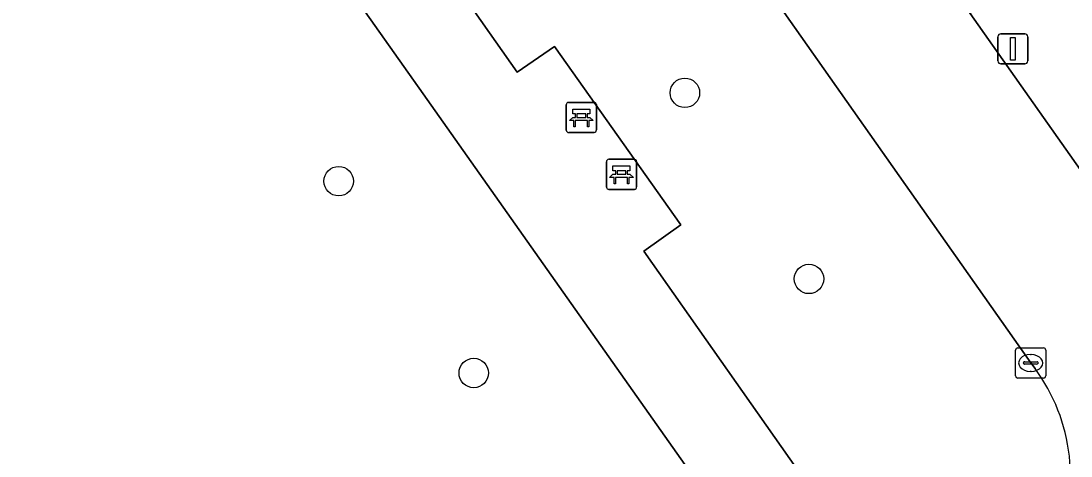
# Model space of a CAD drawing. Extents: x 159352 to 160617, y 385888 to 387323.
# Drawn here: x 160055.18 to 160090.01, y 387166.77 to 387181.22 of the extents above; entities that cross this region are included whole.
import ezdxf

# ---------------------------------------------------------------- set-up
doc = ezdxf.new("R2010")
doc.units = 0
for name, color, linetype in [('IMGEO_Bank', 7, 'Continuous'), ('IMGEO_Boom', 7, 'Continuous'), ('IMGEO_Groenvoorziening', 7, 'Continuous'), ('IMGEO_Kolk', 7, 'Continuous'), ('IMGEO_Lichtmast', 7, 'Continuous'), ('IMGEO_Rijbaan_lokaal_open', 7, 'Continuous'), ('IMGEO_Voetpad_open', 7, 'Continuous')]:
    doc.layers.add(name, color=color, linetype=linetype)

msp = doc.modelspace()

# ---------------------------------------------------------------- linework, layer by layer
at = {"layer": 'IMGEO_Bank'}
for p, q in [((160073.266, 387177.588), (160073.266, 387178.429)), ((160073.266, 387178.429), (160073.266, 387177.588)), ((160073.341, 387178.513), (160074.182, 387178.513)), ((160074.182, 387178.513), (160073.341, 387178.513)), ((160074.266, 387178.438), (160074.266, 387177.597)), ((160074.266, 387177.597), (160074.266, 387178.438)), ((160073.575, 387178.019), (160073.575, 387178.125)), ((160073.619, 387178.125), (160073.619, 387178.019)), ((160073.907, 387178.131), (160073.625, 387178.131)), ((160073.913, 387178.019), (160073.913, 387178.125)), ((160073.957, 387178.125), (160073.957, 387178.019)), ((160073.963, 387177.911), (160073.57, 387177.911)), ((160073.625, 387178.013), (160073.907, 387178.013)), ((160074.191, 387177.513), (160073.35, 387177.513)), ((160073.35, 387177.513), (160074.191, 387177.513)), ((160074.598, 387175.699), (160074.598, 387176.54)), ((160074.598, 387176.54), (160074.598, 387175.699)), ((160074.673, 387176.624), (160075.514, 387176.624)), ((160075.514, 387176.624), (160074.673, 387176.624)), ((160075.598, 387176.549), (160075.598, 387175.708)), ((160075.598, 387175.708), (160075.598, 387176.549)), ((160075.295, 387176.022), (160074.902, 387176.022)), ((160074.907, 387176.13), (160074.907, 387176.236)), ((160074.951, 387176.236), (160074.951, 387176.13)), ((160075.239, 387176.242), (160074.957, 387176.242)), ((160074.957, 387176.124), (160075.239, 387176.124)), ((160075.245, 387176.13), (160075.245, 387176.236)), ((160075.289, 387176.236), (160075.289, 387176.13)), ((160075.523, 387175.624), (160074.682, 387175.624)), ((160074.682, 387175.624), (160075.523, 387175.624))]:
    msp.add_line(p, q, dxfattribs=at)
for points in [[(160073.569, 387178.131), (160073.483, 387178.131), (160073.483, 387178.292), (160074.046, 387178.292), (160074.046, 387178.131), (160073.963, 387178.131)], [(160073.513, 387177.911), (160073.371, 387177.911), (160073.483, 387178.013), (160073.569, 387178.013)], [(160073.563, 387177.904), (160073.563, 387177.697), (160073.52, 387177.697), (160073.52, 387177.904)], [(160073.963, 387178.013), (160074.046, 387178.013), (160074.158, 387177.911), (160074.019, 387177.911)], [(160074.013, 387177.904), (160074.013, 387177.697), (160073.969, 387177.697), (160073.969, 387177.904)], [(160074.901, 387176.242), (160074.815, 387176.242), (160074.815, 387176.403), (160075.378, 387176.403), (160075.378, 387176.242), (160075.295, 387176.242)], [(160074.845, 387176.022), (160074.703, 387176.022), (160074.815, 387176.124), (160074.901, 387176.124)], [(160074.895, 387176.015), (160074.895, 387175.808), (160074.852, 387175.808), (160074.852, 387176.015)], [(160075.295, 387176.124), (160075.378, 387176.124), (160075.49, 387176.022), (160075.351, 387176.022)], [(160075.345, 387176.015), (160075.345, 387175.808), (160075.301, 387175.808), (160075.301, 387176.015)]]:
    msp.add_lwpolyline(points, dxfattribs=at)
for centre, radius, start, end in [((160073.344, 387178.435), 0.0779, 92.4484, 184.2845), ((160073.344, 387178.435), 0.0779, 92.4484, 184.2845), ((160074.188, 387178.435), 0.0779, 2.4484, 94.2845), ((160074.188, 387178.435), 0.0779, 2.4484, 94.2845), ((160073.568, 387178.124), 0.00671, 2.8957, 87.1043), ((160073.625, 387178.124), 0.00671, 92.8957, 177.1043), ((160073.907, 387178.124), 0.00671, 2.8957, 87.1043), ((160073.964, 387178.124), 0.00671, 92.8957, 177.1043), ((160073.513, 387177.904), 0.00671, 2.8957, 87.1043), ((160073.57, 387177.904), 0.00671, 92.8957, 177.1043), ((160073.568, 387178.02), 0.00671, 272.8957, 357.1043), ((160073.625, 387178.02), 0.00671, 182.8957, 267.1043), ((160073.907, 387178.02), 0.00671, 272.8957, 357.1043), ((160073.964, 387178.02), 0.00671, 182.8957, 267.1043), ((160073.962, 387177.904), 0.00671, 2.8957, 87.1043), ((160074.019, 387177.904), 0.00671, 92.8957, 177.1043), ((160073.344, 387177.591), 0.0779, 182.4484, 274.2845), ((160073.344, 387177.591), 0.0779, 182.4484, 274.2845), ((160074.188, 387177.591), 0.0779, 272.4484, 4.2845), ((160074.188, 387177.591), 0.0779, 272.4484, 4.2845), ((160074.676, 387176.546), 0.0779, 92.4484, 184.2845), ((160074.676, 387176.546), 0.0779, 92.4484, 184.2845), ((160075.52, 387176.546), 0.0779, 2.4484, 94.2845), ((160075.52, 387176.546), 0.0779, 2.4484, 94.2845), ((160074.845, 387176.015), 0.00671, 2.8957, 87.1043), ((160074.902, 387176.015), 0.00671, 92.8957, 177.1043), ((160074.9, 387176.235), 0.00671, 2.8957, 87.1043), ((160074.9, 387176.131), 0.00671, 272.8957, 357.1043), ((160074.957, 387176.235), 0.00671, 92.8957, 177.1043), ((160074.957, 387176.131), 0.00671, 182.8957, 267.1043), ((160075.239, 387176.235), 0.00671, 2.8957, 87.1043), ((160075.239, 387176.131), 0.00671, 272.8957, 357.1043), ((160075.296, 387176.235), 0.00671, 92.8957, 177.1043), ((160075.296, 387176.131), 0.00671, 182.8957, 267.1043), ((160075.294, 387176.015), 0.00671, 2.8957, 87.1043), ((160075.351, 387176.015), 0.00671, 92.8957, 177.1043), ((160074.676, 387175.702), 0.0779, 182.4484, 274.2845), ((160074.676, 387175.702), 0.0779, 182.4484, 274.2845), ((160075.52, 387175.702), 0.0779, 272.4484, 4.2845), ((160075.52, 387175.702), 0.0779, 272.4484, 4.2845)]:
    msp.add_arc(centre, radius, start, end, dxfattribs=at)
at = {"layer": 'IMGEO_Boom'}
for centre in [(160077.2, 387178.83), (160065.719, 387175.897), (160081.314, 387172.65), (160070.197, 387169.527)]:
    msp.add_circle(centre, 0.489, dxfattribs=at)
at = {"layer": 'IMGEO_Groenvoorziening'}
for points in [[(160047.759, 387218.278), (160047.233, 387217.92), (160045.523, 387216.683), (160071.634, 387179.516), (160072.873, 387180.372), (160077.062, 387174.45), (160075.838, 387173.576), (160081.67, 387165.264), (160082.162, 387165.609), (160085.922, 387160.251), (160087.266, 387161.158), (160087.465, 387161.304)], [(160068.517, 387178.792), (160051.832, 387202.4), (160051.581, 387202.763), (160025.862, 387184.96), (160025.517, 387185.451), (160025.275, 387185.281), (160017.272, 387196.671), (160015.897, 387195.695), (160015.697, 387195.563)], [(160088.812, 387169.672), (160088.671, 387169.86), (160077.438, 387185.845), (160074.25, 387190.309)], [(160067.231, 387149.507), (160064.882, 387152.759), (160064.531, 387153.246), (160079.256, 387163.57), (160079.06, 387163.854), (160068.517, 387178.792)]]:
    msp.add_lwpolyline(points, dxfattribs=at)
for centre, radius, start, end in [((160083.957, 387166.09), 6.033, 6.4604, 36.4192), ((160083.816, 387166.263), 6.157, 306.3454, 4.7162)]:
    msp.add_arc(centre, radius, start, end, dxfattribs=at)
at = {"layer": 'IMGEO_Kolk'}
for p, q in [((160088.169, 387169.433), (160088.169, 387170.285)), ((160088.244, 387170.359), (160089.096, 387170.359)), ((160088.657, 387170.139), (160088.682, 387170.139)), ((160089.17, 387170.285), (160089.17, 387169.433)), ((160088.428, 387169.853), (160088.428, 387169.865)), ((160088.866, 387169.816), (160088.468, 387169.816)), ((160088.471, 387169.902), (160088.869, 387169.902)), ((160088.912, 387169.865), (160088.912, 387169.853)), ((160088.68, 387169.579), (160088.655, 387169.579)), ((160089.096, 387169.359), (160088.244, 387169.359))]:
    msp.add_line(p, q, dxfattribs=at)
for points in [[(160088.169, 387169.433), (160088.169, 387170.285)], [(160088.244, 387170.359), (160089.096, 387170.359)], [(160089.17, 387170.285), (160089.17, 387169.433)], [(160089.096, 387169.359), (160088.244, 387169.359)]]:
    msp.add_lwpolyline(points, dxfattribs=at)
for centre, radius, start, end in [((160088.246, 387170.283), 0.0765, 91.552, 178.448), ((160088.246, 387170.283), 0.0765, 91.552, 178.448), ((160089.094, 387170.283), 0.0765, 1.552, 88.448), ((160089.094, 387170.283), 0.0765, 1.552, 88.448), ((160088.468, 387169.862), 0.0403, 85.8775, 175.7526), ((160088.465, 387169.852), 0.0366, 178.938, 274.7102), ((160088.869, 387169.859), 0.043, 264.8664, 352.4533), ((160088.873, 387169.864), 0.0386, 1.7309, 96.639), ((160088.246, 387169.435), 0.0765, 181.552, 268.448), ((160088.246, 387169.435), 0.0765, 181.552, 268.448), ((160089.094, 387169.435), 0.0765, 271.552, 358.448), ((160089.094, 387169.435), 0.0765, 271.552, 358.448)]:
    msp.add_arc(centre, radius, start, end, dxfattribs=at)
for centre, major_axis, ratio, start_param, end_param in [((160088.656, 387169.859), (-0.387, 0.002), 0.722429, 4.712389, 7.853982), ((160088.681, 387169.859), (-0.39, 0.002), 0.717154, 1.570796, 4.712389)]:
    msp.add_ellipse(centre, major_axis=major_axis, ratio=ratio, start_param=start_param, end_param=end_param, dxfattribs=at)
at = {"layer": 'IMGEO_Lichtmast'}
for p, q in [((160087.581, 387179.89), (160087.581, 387180.69)), ((160087.581, 387180.69), (160087.581, 387179.89)), ((160087.681, 387180.79), (160088.471, 387180.79)), ((160088.471, 387180.79), (160087.681, 387180.79)), ((160088.571, 387180.69), (160088.571, 387179.89)), ((160088.571, 387179.89), (160088.571, 387180.69)), ((160088.471, 387179.79), (160087.681, 387179.79)), ((160087.681, 387179.79), (160088.471, 387179.79))]:
    msp.add_line(p, q, dxfattribs=at)
msp.add_lwpolyline([(160088.001, 387180.665), (160088.151, 387180.665), (160088.151, 387179.915), (160088.001, 387179.915), (160088.001, 387180.665)], dxfattribs=at)
for centre, start, end in [((160087.681, 387180.69), 90, 180), ((160087.681, 387180.69), 90, 180), ((160088.471, 387180.69), 0, 90), ((160088.471, 387180.69), 360, 90), ((160087.681, 387179.89), 180, 270), ((160087.681, 387179.89), 180, 270), ((160088.471, 387179.89), 270, 0), ((160088.471, 387179.89), 270, 0)]:
    msp.add_arc(centre, 0.1, start, end, dxfattribs=at)
at = {"layer": 'IMGEO_Rijbaan_lokaal_open'}
for points in [[(160055.702, 387216.6), (160060.802, 387209.256), (160061.166, 387208.732), (160062.131, 387207.328), (160074.25, 387190.309), (160077.438, 387185.845), (160088.671, 387169.86), (160088.812, 387169.672)], [(160093.103, 387172.318), (160092.876, 387172.643), (160086.659, 387181.459), (160081.656, 387188.529), (160081.155, 387189.222), (160076.145, 387196.356)]]:
    msp.add_lwpolyline(points, dxfattribs=at)
for centre, radius, start, end in [((160083.957, 387166.09), 6.033, 6.4604, 36.4192), ((160083.816, 387166.263), 6.157, 306.3454, 4.7162)]:
    msp.add_arc(centre, radius, start, end, dxfattribs=at)
at = {"layer": 'IMGEO_Voetpad_open'}
for points in [[(160075.838, 387173.576), (160077.062, 387174.45), (160072.873, 387180.372), (160071.634, 387179.516), (160045.523, 387216.683), (160043.935, 387215.535), (160043.801, 387215.44)], [(160043.572, 387214.166), (160043.752, 387213.887), (160044.022, 387213.498), (160046.497, 387209.938), (160046.839, 387209.446), (160049.448, 387205.692), (160051.239, 387203.256), (160051.581, 387202.763), (160051.832, 387202.4), (160068.517, 387178.792), (160079.06, 387163.854), (160079.256, 387163.57), (160079.597, 387163.077), (160082.006, 387159.592), (160082.099, 387159.441), (160082.152, 387159.36)], [(160098.569, 387169.947), (160090.252, 387181.629), (160089.11, 387183.247), (160089.093, 387183.235), (160086.659, 387181.459), (160092.876, 387172.643), (160093.103, 387172.318)], [(160083.762, 387158.757), (160083.907, 387158.86), (160085.424, 387159.915), (160081.67, 387165.264), (160075.838, 387173.576)]]:
    msp.add_lwpolyline(points, dxfattribs=at)

doc.saveas('drawing.dxf')
